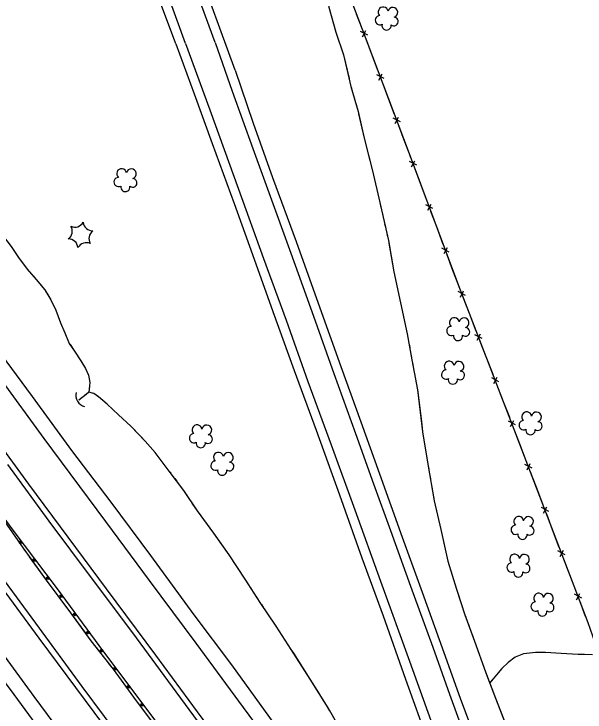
# Model space of a CAD drawing. Extents: x 353423 to 364002, y 127000 to 201942.
# Drawn here: x 359462 to 359805.6, y 132242.7 to 132662.6 of the extents above; entities that cross this region are included whole.
import ezdxf

# ---------------------------------------------------------------- set-up
doc = ezdxf.new("R2010")
doc.units = 0
for name, color, linetype in [('E_DTM_SlopeBottom', 7, 'Continuous'), ('E_DTM_SlopeTop', 7, 'Continuous'), ('E_FEN_Generic', 7, 'Continuous'), ('E_MISCPROP', 7, 'Continuous'), ('E_STRUCT_WingWall', 7, 'Continuous')]:
    doc.layers.add(name, color=color, linetype=linetype)

msp = doc.modelspace()

# ---------------------------------------------------------------- linework, layer by layer
at = {"layer": 'E_DTM_SlopeBottom'}
for p, q in [((359674.89, 132649.81), (359670.55, 132652.14)), ((359671.8, 132648.82), (359673.78, 132652.56)), ((359684.72, 132623.74), (359680.37, 132626.07)), ((359681.62, 132622.75), (359683.61, 132626.49)), ((359691.45, 132596.68), (359693.43, 132600.42)), ((359694.54, 132597.67), (359690.2, 132600)), ((359704.35, 132571.58), (359700.01, 132573.93)), ((359701.25, 132570.61), (359703.24, 132574.34)), ((359714.11, 132545.49), (359709.77, 132547.84)), ((359711.02, 132544.52), (359713.01, 132548.25)), ((359723.87, 132519.4), (359719.53, 132521.74)), ((359720.78, 132518.42), (359722.77, 132522.15)), ((359733.7, 132493.35), (359729.33, 132495.65)), ((359730.61, 132492.34), (359732.56, 132496.09)), ((359740.67, 132466.36), (359742.62, 132470.11)), ((359743.75, 132467.37), (359739.39, 132469.66)), ((359753.81, 132441.38), (359749.44, 132443.68)), ((359750.72, 132440.37), (359752.67, 132444.13)), ((359763.86, 132415.4), (359759.5, 132417.7)), ((359760.78, 132414.39), (359762.73, 132418.14)), ((359773.8, 132389.37), (359769.45, 132391.69)), ((359770.72, 132388.37), (359772.68, 132392.11)), ((359783.74, 132363.34), (359779.39, 132365.66)), ((359780.65, 132362.34), (359782.62, 132366.09)), ((359790.58, 132336.31), (359792.55, 132340.06)), ((359793.67, 132337.31), (359789.32, 132339.63)), ((359803.61, 132311.28), (359799.26, 132313.6)), ((359800.52, 132310.29), (359802.49, 132314.03))]:
    msp.add_line(p, q, dxfattribs=at)
for points in [[(359671.73, 132653.26), (359651.2, 132706.96), (359628.39, 132766.38), (359609.32, 132816.23), (359659.5, 132844.2), (359697, 132865.09)], [(359671.73, 132653.26), (359668.17, 132662.57)], [(359994.23, 131962.69), (359952.2, 132019.47), (359914.96, 132070.63), (359879.25, 132119.71), (359869.92, 132132.28), (359846.86, 132192.53), (359828.18, 132241.38), (359813.12, 132280.33), (359807.45, 132296.37), (359796.4, 132325.26), (359763.05, 132412.67), (359729.64, 132499.02), (359699.93, 132578.43), (359671.73, 132653.26)], [(359677.18, 132638.79), (359673.67, 132648.11)], [(359681.18, 132628.2), (359677.18, 132638.79)], [(359687.01, 132612.72), (359683.5, 132622.04)], [(359691, 132602.13), (359687.01, 132612.72)], [(359696.83, 132586.65), (359693.32, 132595.97)], [(359700.82, 132576.05), (359699.93, 132578.43), (359696.83, 132586.65)], [(359706.61, 132560.56), (359703.12, 132569.89)], [(359710.58, 132549.96), (359706.61, 132560.56)], [(359716.38, 132534.47), (359712.89, 132543.8)], [(359720.34, 132523.87), (359716.38, 132534.47)], [(359726.14, 132508.38), (359722.65, 132517.7)], [(359730.12, 132497.78), (359729.64, 132499.02), (359726.14, 132508.38)], [(359736.09, 132482.35), (359732.49, 132491.64)], [(359740.17, 132471.8), (359736.09, 132482.35)], [(359746.14, 132456.37), (359742.55, 132465.66)], [(359750.23, 132445.81), (359746.14, 132456.37)], [(359756.2, 132430.39), (359752.6, 132439.67)], [(359760.28, 132419.83), (359756.2, 132430.39)], [(359766.21, 132404.39), (359763.05, 132412.67), (359762.66, 132413.69)], [(359770.25, 132393.81), (359766.21, 132404.39)], [(359776.14, 132378.36), (359772.59, 132387.67)], [(359780.18, 132367.79), (359776.14, 132378.36)], [(359786.08, 132352.33), (359782.53, 132361.64)], [(359790.11, 132341.76), (359786.08, 132352.33)], [(359796.01, 132326.3), (359792.46, 132335.61)], [(359800.05, 132315.73), (359796.4, 132325.26), (359796.01, 132326.3)], [(359805.95, 132300.28), (359802.4, 132309.58)]]:
    msp.add_lwpolyline(points, dxfattribs=at)
msp.add_ellipse((359504.37, 132432.15), major_axis=(-3.16, 5.23), ratio=0.780228, start_param=0.643667, end_param=2.497898, dxfattribs=at)
at = {"layer": 'E_DTM_SlopeTop'}
for points in [[(359582.97, 132645.4), (359568.44, 132685.56), (359564.56, 132697.15), (359562.74, 132703.08), (359561.61, 132708.28), (359559.76, 132719.17), (359555.31, 132752.05), (359550.88, 132789), (359548.17, 132814.51), (359546.61, 132832.56), (359546.41, 132840.06), (359546.83, 132845.13), (359547.62, 132849.52), (359549.3, 132854.51), (359552.66, 132860.41), (359557.17, 132866.23), (359563.84, 132872.73), (359568.86, 132876.39), (359587.44, 132889.46), (359615.24, 132909.66)], [(359595.18, 132628.74), (359571.28, 132694.31), (359567.5, 132705.18), (359566.42, 132709.49), (359565.05, 132716.57), (359563.02, 132729.84), (359559.86, 132751.17), (359556.63, 132778.18), (359553.34, 132805.02), (359550.16, 132831.59), (359549.45, 132841.31), (359549.64, 132845.99), (359550.66, 132850.71), (359553.19, 132856.9), (359557.09, 132862.78), (359561.26, 132867.89), (359568.86, 132876.39)], [(359565.27, 132644.86), (359554.48, 132674.81), (359542.07, 132709.31), (359529.76, 132743.64), (359517.51, 132777.92), (359506.94, 132807.42), (359500.03, 132825.46), (359498.48, 132828.63), (359496.06, 132832.09), (359492.54, 132835.51), (359489.88, 132837.76), (359485.66, 132839.71), (359481.32, 132840.06), (359477.67, 132839.57), (359472.73, 132837.83), (359465.83, 132834.1), (359443.24, 132821.92), (359418.21, 132808.57), (359387.72, 132792.33), (359349.67, 132772.26), (359326.76, 132760.2), (359318.46, 132755.7)], [(359559.38, 132644.69), (359549.06, 132672.7), (359535.44, 132711.14), (359523.19, 132745.52), (359509.52, 132784.07), (359500.07, 132811.02), (359495.89, 132821.46), (359492.98, 132825.2), (359489.68, 132828.67), (359486.42, 132831.54), (359484.51, 132832.67), (359483.74, 132832.69), (359472.17, 132826.93), (359456.93, 132818.82), (359448.59, 132814.66), (359448.43, 132812.07), (359431.57, 132802.83), (359410.04, 132791.24), (359387.01, 132778.68), (359359.47, 132764.16), (359345.83, 132756.51)], [(359296.04, 132656.2), (359327.36, 132613.62), (359357.21, 132573.34), (359387.83, 132532.04), (359420.96, 132487.16), (359453.44, 132443.29), (359480.05, 132407.27), (359517.09, 132357.33), (359543.42, 132321.88), (359571.35, 132284.17), (359599.99, 132245.46), (359627.75, 132207.82), (359655.85, 132169.95), (359684.1, 132131.8), (359713.89, 132091.57), (359740.72, 132055.1), (359769.42, 132016.5), (359798.55, 131977.39), (359823.57, 131943.56), (359849.91, 131908.1), (359879.42, 131867.94), (359910.1, 131826.75), (359934.24, 131793.99), (359949.98, 131772.5)], [(359894.52, 131723.73), (359866.32, 131761.93), (359834.77, 131804.35), (359801.8, 131849.06), (359771.18, 131890.36), (359741.61, 131930.36), (359706.83, 131977.37), (359677.25, 132017.15), (359645.21, 132060.41), (359616.57, 132099.29), (359584.47, 132142.49), (359551.44, 132186.98), (359516.16, 132234.78), (359477.26, 132287.18), (359438.91, 132339.08), (359394.26, 132399.62), (359356.73, 132450.28), (359318.1, 132502.23), (359283.37, 132549.19), (359243.7, 132602.83), (359207.65, 132651.41)], [(359559.38, 132644.69), (359570.47, 132614.62), (359581.22, 132584.68), (359594.59, 132548.52), (359605.61, 132517.85), (359617.82, 132483.54), (359630.69, 132448.17), (359643.78, 132412.18), (359657.78, 132373.3), (359671.34, 132335.47), (359684.05, 132300.55), (359697.66, 132262.49), (359711.33, 132223.94), (359722.6, 132194.77), (359735.93, 132161.45), (359750.82, 132127.4), (359764.9, 132096.36), (359781.29, 132061.61), (359793.98, 132035.76), (359804.87, 132013.44), (359813.81, 131995.59), (359819.82, 131983.66)], [(359565.27, 132644.86), (359579.76, 132605.02), (359597.11, 132557.19), (359612.2, 132515.5), (359625.71, 132478.46), (359638.84, 132441.47), (359652.8, 132403.47), (359667.07, 132364.36), (359682.59, 132321.44), (359700.05, 132273.28), (359712.8, 132237.69)], [(359582.97, 132645.4), (359593.34, 132616.07), (359605.77, 132581.71), (359620.1, 132541.92), (359631.12, 132511.53), (359642.15, 132480.8), (359654.42, 132446.43), (359667.5, 132410.28), (359678.36, 132379.89), (359688.58, 132351.95), (359700.64, 132318.42), (359713.93, 132281.71), (359723.98, 132253.55), (359734.47, 132224.72)], [(359595.18, 132628.74), (359605.97, 132596.96), (359617.64, 132564.33), (359631.76, 132525.82), (359645.05, 132488.67), (359658.67, 132450.56), (359670.67, 132417.32), (359682.02, 132386.03), (359695.64, 132347.98), (359707.53, 132314.79), (359720.61, 132278.52), (359730.51, 132251.03), (359743.22, 132216.83)], [(359441.03, 132475.41), (359472.91, 132432.6), (359496.66, 132400.12), (359520.32, 132368.86), (359544.24, 132336.83), (359570.24, 132301.15), (359592.85, 132271.02), (359618.41, 132235.79)], [(359449.12, 132409.2), (359470.8, 132379.85), (359494.5, 132347.87), (359517.49, 132316.9), (359547.17, 132276.9), (359572.24, 132242.9), (359598.91, 132206.77), (359623.16, 132174.01), (359647.03, 132141.86), (359674.62, 132104.55), (359700.41, 132069.65), (359726.69, 132034.19), (359755.34, 131995.76), (359785.73, 131954.75), (359813.39, 131917.61), (359840.54, 131880.58), (359870.11, 131840.52), (359899.85, 131800.63), (359928.33, 131761.92), (359958.37, 131721.52)], [(359458.15, 132391.51), (359482.94, 132357.62), (359509.06, 132322.72), (359533.32, 132290.35), (359554.33, 132261.68), (359577.87, 132229.81), (359599.59, 132200.53), (359624.12, 132167.31), (359650.84, 132131.46), (359672.46, 132102.12), (359694.57, 132072.22), (359715.85, 132043.32), (359739.28, 132011.9), (359764.96, 131977.01), (359794.26, 131937.73), (359816.26, 131908), (359839.86, 131876.35), (359866.08, 131840.78), (359888.69, 131810.32), (359912.39, 131778), (359933.4, 131749.61), (359953.69, 131722.15)], [(359898.92, 131723.42), (359872.8, 131758.76), (359846.3, 131794.45), (359818.43, 131832.09), (359795, 131863.74), (359772.17, 131894.54), (359743.48, 131933.36), (359717.7, 131968.37), (359690.1, 132005.9), (359664.2, 132040.3), (359638.9, 132074.46), (359610.49, 132113.12), (359579.6, 132154.64), (359555.84, 132186.89), (359530, 132221.9), (359503.11, 132258.09), (359475.08, 132296.24), (359444.41, 132337.76)], [(359868.2, 131719.43), (359847.41, 131747.54), (359825.57, 131776.88), (359796.6, 131815.87), (359765.6, 131857.67), (359742.12, 131889.93), (359715.95, 131925.49), (359687.37, 131963.93), (359656.97, 132005.11), (359627.89, 132044.33), (359595.85, 132087.53), (359565.18, 132128.99), (359537.2, 132166.91), (359505.6, 132209.55), (359474.16, 132252.13), (359447.44, 132288.27)], [(359751.37, 131861.94), (359744.68, 131871.36), (359730.53, 131890.77), (359712.31, 131914.84), (359693.49, 131940.26), (359673.57, 131967.47), (359649.21, 132000.18), (359628.86, 132027.78), (359606.09, 132058.41), (359583.98, 132088.43), (359555.5, 132126.69), (359533.12, 132157.04), (359512.43, 132184.65), (359487.03, 132219.32), (359462.18, 132253.26), (359440.56, 132282.21)]]:
    msp.add_lwpolyline(points, dxfattribs=at)
at = {"layer": 'E_FEN_Generic'}
for centre, radius, start, end in [((359684.14, 132663.82), 2.97, 7.0782, 228.3121), ((359689.99, 132663.57), 2.97, 284.7291, 167.7023), ((359682.17, 132658.82), 2.78, 90.0491, 297.8221), ((359690.63, 132658.08), 2.61, 229.4343, 87.3669), ((359686.17, 132655.72), 2.78, 166.7261, 7.7372), ((359526.76, 132566.53), 2.97, 8.541, 229.7749), ((359532.62, 132566.43), 2.97, 286.1918, 169.1651), ((359524.92, 132561.49), 2.78, 91.5119, 299.2849), ((359533.39, 132560.97), 2.61, 230.8971, 88.8297), ((359529, 132558.5), 2.78, 168.1889, 9.2), ((359498.69, 132540.09), 5.72, 245.3287, 331.0936), ((359509.4, 132537.86), 5.72, 185.3287, 271.0936), ((359491.4, 132531.93), 5.72, 305.3287, 31.0936), ((359512.82, 132527.46), 5.72, 125.3287, 211.0936), ((359494.82, 132521.54), 5.72, 5.3287, 91.0936), ((359505.53, 132519.31), 5.72, 65.3287, 151.0936), ((359726.99, 132476.93), 2.97, 8.541, 229.7749), ((359732.84, 132476.83), 2.97, 286.1918, 169.1651), ((359725.14, 132471.89), 2.78, 91.5119, 299.2849), ((359733.62, 132471.37), 2.61, 230.8971, 88.8297), ((359729.22, 132468.9), 2.78, 168.1889, 9.2), ((359723.87, 132450.75), 2.97, 8.541, 229.7749), ((359729.72, 132450.65), 2.97, 286.1918, 169.1651), ((359722.02, 132445.71), 2.78, 91.5119, 299.2849), ((359730.5, 132445.18), 2.61, 230.8971, 88.8297), ((359726.1, 132442.71), 2.78, 168.1889, 9.2), ((359770.54, 132420.29), 2.97, 8.541, 229.7749), ((359776.39, 132420.19), 2.97, 286.1918, 169.1651), ((359572.17, 132412.47), 2.97, 8.541, 229.7749), ((359768.69, 132415.24), 2.78, 91.5119, 299.2849), ((359777.17, 132414.72), 2.61, 230.8971, 88.8297), ((359578.02, 132412.37), 2.97, 286.1918, 169.1651), ((359772.77, 132412.25), 2.78, 168.1889, 9.2), ((359570.32, 132407.42), 2.78, 91.5119, 299.2849), ((359578.8, 132406.9), 2.61, 230.8971, 88.8297), ((359574.4, 132404.43), 2.78, 168.1889, 9.2), ((359585.07, 132395.97), 2.97, 8.541, 229.7749), ((359590.92, 132395.87), 2.97, 286.1918, 169.1651), ((359583.22, 132390.92), 2.78, 91.5119, 299.2849), ((359591.7, 132390.4), 2.61, 230.8971, 88.8297), ((359587.31, 132387.93), 2.78, 168.1889, 9.2), ((359765.71, 132357.37), 2.97, 8.541, 229.7749), ((359771.57, 132357.27), 2.97, 286.1918, 169.1651), ((359763.87, 132352.33), 2.78, 91.5119, 299.2849), ((359772.34, 132351.81), 2.61, 230.8971, 88.8297), ((359767.95, 132349.34), 2.78, 168.1889, 9.2), ((359763.24, 132334.69), 2.97, 8.541, 229.7749), ((359769.1, 132334.59), 2.97, 286.1918, 169.1651), ((359761.4, 132329.64), 2.78, 91.5119, 299.2849), ((359769.87, 132329.12), 2.61, 230.8971, 88.8297), ((359765.48, 132326.65), 2.78, 168.1889, 9.2), ((359777.69, 132311.21), 2.97, 8.541, 229.7749), ((359783.54, 132311.12), 2.97, 286.1918, 169.1651), ((359775.84, 132306.17), 2.78, 91.5119, 299.2849), ((359784.32, 132305.65), 2.61, 230.8971, 88.8297), ((359779.92, 132303.18), 2.78, 168.1889, 9.2)]:
    msp.add_arc(centre, radius, start, end, dxfattribs=at)
at = {"layer": 'E_MISCPROP'}
msp.add_lwpolyline([(359794.82, 131895.17), (359785.88, 131912.02), (359777.23, 131925.64), (359764.95, 131943.08), (359744.59, 131970.35), (359715.45, 132008.96), (359684.89, 132050.81), (359652.25, 132094.96), (359619.98, 132138.39), (359582.9, 132188.54), (359551.14, 132232.24), (359516.07, 132278.98), (359488.15, 132316.91), (359461.53, 132352.04), (359435.69, 132387.15), (359404.53, 132429.46), (359381.64, 132459.87), (359354.43, 132496.95), (359323.55, 132538.97), (359304.01, 132565.28), (359269, 132611.91), (359258.9, 132624.99)], dxfattribs=at)
msp.add_lwpolyline([(359794.82, 131895.17), (359785.88, 131912.02), (359777.23, 131925.64), (359764.95, 131943.08), (359744.59, 131970.35), (359715.45, 132008.96), (359684.89, 132050.81), (359652.25, 132094.96), (359619.98, 132138.39), (359582.9, 132188.54), (359551.14, 132232.24), (359516.07, 132278.98), (359488.15, 132316.91), (359461.53, 132352.04), (359435.69, 132387.15), (359404.53, 132429.46), (359381.64, 132459.87), (359354.43, 132496.95), (359323.55, 132538.97), (359304.01, 132565.28), (359269, 132611.91), (359258.9, 132624.99)], dxfattribs=at)
for centre, radius in [((359465.98, 132344.85), 0.79), ((359465.95, 132344.89), 0.398), ((359474.17, 132334.04), 0.79), ((359474.15, 132334.08), 0.398), ((359482.36, 132323.23), 0.79), ((359482.34, 132323.27), 0.398), ((359490.49, 132312.39), 0.79), ((359490.47, 132312.42), 0.398), ((359498.53, 132301.47), 0.79), ((359498.51, 132301.5), 0.398), ((359506.58, 132290.55), 0.79), ((359506.55, 132290.58), 0.398), ((359514.62, 132279.62), 0.79), ((359514.59, 132279.66), 0.398), ((359522.75, 132268.76), 0.79), ((359522.73, 132268.8), 0.398), ((359530.89, 132257.91), 0.79), ((359530.87, 132257.95), 0.398), ((359539.03, 132247.06), 0.79), ((359539, 132247.1), 0.398)]:
    msp.add_circle(centre, radius, dxfattribs=at)
at = {"layer": 'E_STRUCT_WingWall'}
for points in [[(359650.19, 132672.35), (359651.49, 132666.62), (359655.62, 132651.68)], [(359651.49, 132666.62), (359655.62, 132651.68)], [(359655.62, 132651.68), (359660.21, 132638.11), (359664.73, 132618.97), (359669.08, 132604), (359672.75, 132587.93), (359677.77, 132568.18), (359682.13, 132549.26), (359687.29, 132526.33), (359690.54, 132507.48), (359694.62, 132488.85), (359698.6, 132470.11), (359701.44, 132454.6), (359704.86, 132436.53), (359707.87, 132411.23), (359711.06, 132391.83), (359714.89, 132369.74), (359718.82, 132352.56), (359723.07, 132333.53), (359728.18, 132316.61), (359733.3, 132301.2), (359739.09, 132285.33), (359745.74, 132267), (359751.74, 132251.13), (359758.08, 132234.58)], [(359655.62, 132651.68), (359660.21, 132638.11), (359663.59, 132623.83)], [(359664.51, 132619.94), (359664.73, 132618.97), (359665.02, 132618)], [(359666.13, 132614.16), (359666.69, 132612.24)], [(359667.81, 132608.4), (359668.36, 132606.48)], [(359669.4, 132602.62), (359672.75, 132587.93), (359676.18, 132574.42)], [(359676.18, 132574.42), (359677.77, 132568.18), (359682.13, 132549.26), (359682.82, 132546.2)], [(359683.7, 132542.29), (359684.14, 132540.34)], [(359685.02, 132536.44), (359685.45, 132534.49)], [(359453.95, 132531.2), (359455.2, 132529.51), (359460.41, 132522.72), (359464.79, 132516.16), (359470.01, 132509.15), (359471.13, 132507.85)], [(359686.33, 132530.58), (359686.77, 132528.63)], [(359687.57, 132524.71), (359690.54, 132507.48), (359693, 132496.24)], [(359460.41, 132522.72), (359464.79, 132516.16), (359470.01, 132509.15), (359475.39, 132502.92), (359480.5, 132496.74), (359484.11, 132490.74), (359487.22, 132484.42), (359490.09, 132476.82), (359492.64, 132470.78), (359495.3, 132464.46), (359498.42, 132459.7), (359502.25, 132453.87), (359505.04, 132449.27), (359506.84, 132445.42), (359507.57, 132441.01), (359507.55, 132438.84), (359506.95, 132435.12), (359505.49, 132433.8), (359501, 132430.28)], [(359473.74, 132504.83), (359475.05, 132503.31)], [(359477.61, 132500.24), (359478.88, 132498.7)], [(359481.25, 132495.49), (359482.29, 132493.78)], [(359693, 132496.24), (359694.62, 132488.85), (359698.6, 132470.11), (359699.01, 132467.87)], [(359484.32, 132490.33), (359487.22, 132484.42), (359490.09, 132476.82), (359492.64, 132470.78), (359495.3, 132464.46), (359495.78, 132463.73)], [(359495.78, 132463.73), (359498.42, 132459.7), (359502.25, 132453.87), (359505.04, 132449.27), (359506.84, 132445.42), (359507.57, 132441.01), (359507.55, 132438.84), (359507.4, 132437.91)], [(359699.73, 132463.93), (359700.09, 132461.96)], [(359700.81, 132458.03), (359701.17, 132456.06)], [(359701.9, 132452.13), (359702.28, 132450.17)], [(359703.02, 132446.24), (359704.86, 132436.53), (359707.12, 132417.54)], [(359506.08, 132434.33), (359505.49, 132433.8), (359504.54, 132433.06)], [(359671.35, 132209.49), (359662.72, 132224.78), (359650.97, 132245.33), (359640.24, 132262.54), (359628.86, 132280.41), (359619.71, 132294.43), (359610.23, 132308.61), (359601.09, 132322.57), (359591.51, 132337.31), (359582.18, 132350.32), (359572.48, 132363.73), (359564.2, 132376.06), (359555.48, 132387.68), (359546.97, 132398.9), (359540.92, 132405.59), (359532.33, 132414.7), (359524.95, 132421.51), (359518.17, 132427.93), (359512.82, 132432.27), (359510.06, 132434.3), (359506.95, 132435.12)], [(359509.11, 132434.55), (359507.17, 132435.06)], [(359514.05, 132431.27), (359512.82, 132432.27), (359512.49, 132432.52)], [(359501.39, 132430.59), (359501, 132430.28)], [(359538.04, 132408.65), (359532.33, 132414.7), (359524.95, 132421.51), (359518.17, 132427.93), (359517.16, 132428.75)], [(359707.12, 132417.54), (359707.87, 132411.23), (359711.06, 132391.83), (359711.57, 132388.89)], [(359556.49, 132386.32), (359555.48, 132387.68), (359546.97, 132398.9), (359540.92, 132405.59), (359538.04, 132408.65)], [(359560.1, 132381.52), (359558.9, 132383.12)], [(359712.25, 132384.95), (359712.59, 132382.98)], [(359563.7, 132376.73), (359562.5, 132378.33)], [(359713.28, 132379.04), (359713.62, 132377.07)], [(359567.08, 132371.77), (359565.97, 132373.43)], [(359714.3, 132373.13), (359714.64, 132371.15)], [(359449.8, 132366.42), (359467.46, 132341.35), (359481.44, 132321.94), (359496.09, 132302.42), (359508.27, 132285.64), (359521.61, 132268.47), (359533.84, 132251.7), (359545.42, 132236.49)], [(359586.12, 132344.82), (359582.18, 132350.32), (359572.48, 132363.73), (359569.31, 132368.45)], [(359715.46, 132367.24), (359718.82, 132352.56), (359721.86, 132338.96)], [(359464.27, 132345.88), (359465.42, 132344.24)], [(359602.28, 132320.75), (359601.09, 132322.57), (359591.51, 132337.31), (359586.12, 132344.82)], [(359467.73, 132340.98), (359468.9, 132339.35)], [(359471.23, 132336.11), (359481.44, 132321.94), (359488.37, 132312.71)], [(359721.86, 132338.96), (359723.07, 132333.53), (359728.18, 132316.61), (359730, 132311.14)], [(359605.57, 132315.73), (359604.47, 132317.4)], [(359488.37, 132312.71), (359496.09, 132302.42), (359505.57, 132289.36)], [(359608.86, 132310.71), (359607.76, 132312.39)], [(359612.17, 132305.71), (359611.06, 132307.37)], [(359731.26, 132307.34), (359731.89, 132305.44)], [(359630.3, 132278.14), (359628.86, 132280.41), (359619.71, 132294.43), (359614.39, 132302.39)], [(359733.15, 132301.65), (359733.3, 132301.2), (359733.82, 132299.76)], [(359735.19, 132296.01), (359735.88, 132294.13)], [(359737.25, 132290.37), (359739.09, 132285.33), (359745.74, 132267), (359747.2, 132263.13)], [(359507.92, 132286.13), (359508.27, 132285.64), (359509.13, 132284.54)], [(359511.58, 132281.38), (359512.81, 132279.8)], [(359645.8, 132253.63), (359640.24, 132262.54), (359630.3, 132278.14)], [(359810.06, 132277.15), (359801.38, 132277.41), (359791.32, 132278.02), (359781.75, 132278.45), (359775.74, 132278.63), (359768.66, 132277.7), (359763.63, 132275.81), (359759.36, 132272.46), (359755.6, 132268.88), (359752.33, 132265.02), (359748.27, 132260.3)], [(359776.3, 132278.61), (359775.74, 132278.63), (359768.66, 132277.7), (359763.63, 132275.81), (359759.36, 132272.46), (359755.6, 132268.88), (359752.33, 132265.02), (359752.16, 132264.83)], [(359805.27, 132277.29), (359801.38, 132277.41), (359791.32, 132278.02), (359781.75, 132278.45), (359776.3, 132278.61)], [(359515.26, 132276.64), (359516.49, 132275.06)], [(359518.95, 132271.9), (359521.61, 132268.47), (359533.84, 132251.7), (359536.2, 132248.6)], [(359747.2, 132263.13), (359751.74, 132251.13), (359757.53, 132236.03)], [(359749.56, 132261.8), (359748.27, 132260.3)], [(359536.2, 132248.6), (359545.42, 132236.49), (359554.02, 132225.72)], [(359648.97, 132248.54), (359647.91, 132250.23)], [(359652.07, 132243.4), (359651.08, 132245.14)]]:
    msp.add_lwpolyline(points, dxfattribs=at)

doc.saveas('drawing.dxf')
